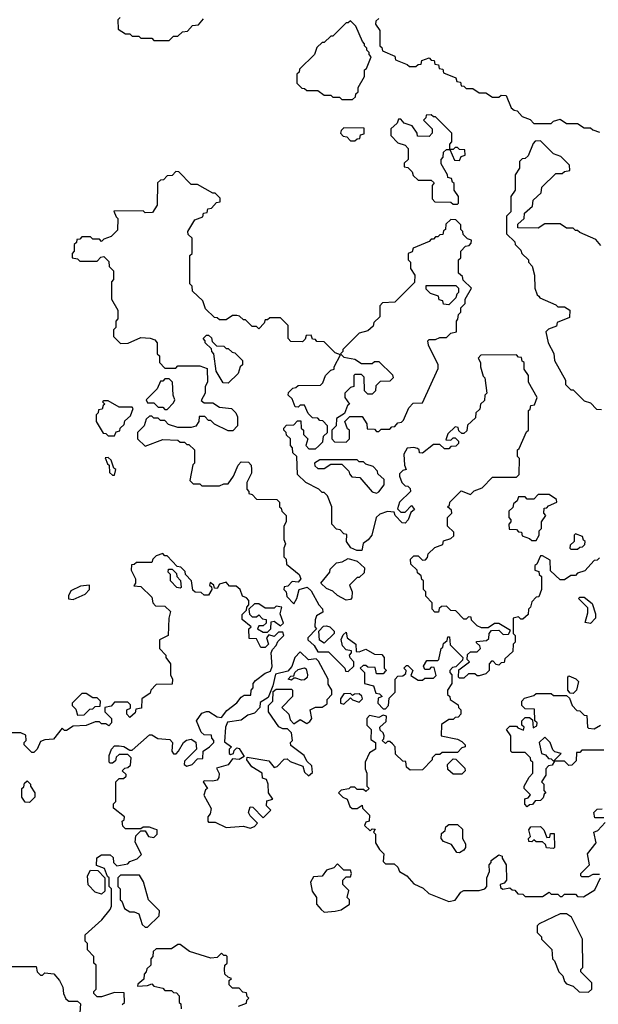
# Model space of a CAD drawing. Extents: x 2889633 to 3052318, y 540750 to 918690.
# Tile 365 of 656: x 2950930 to 2953580, y 778066 to 782575. Entities that reach past the tile are written whole.
import ezdxf

# ---------------------------------------------------------------- set-up
doc = ezdxf.new("R2010")
doc.units = 0

msp = doc.modelspace()

# ---------------------------------------------------------------- linework, layer by layer
at = {"layer": '0CON02XD'}
for points in [[(2951390, 782585), (2951380, 782575), (2951381.7, 782531.7), (2951415, 782510), (2951435, 782510), (2951445, 782500), (2951475, 782500), (2951485, 782490), (2951535, 782490), (2951545, 782480), (2951615, 782480), (2951635, 782500), (2951655, 782500), (2951675, 782520), (2951698.3, 782521.7), (2951721.7, 782548.3), (2951748.3, 782551.7), (2951771.7, 782578.3)], [(2952455, 782210), (2952468.3, 782221.7), (2952470, 782235), (2952480, 782245), (2952480, 782265), (2952510, 782315), (2952510, 782345), (2952518.3, 782351.7), (2952540, 782405), (2952530, 782415), (2952530, 782425), (2952520, 782435), (2952520, 782445), (2952510, 782455), (2952510, 782465), (2952500, 782475), (2952470, 782545), (2952445, 782570), (2952435, 782560), (2952425, 782560), (2952365, 782500), (2952355, 782500), (2952325, 782470), (2952315, 782470), (2952291.7, 782448.3), (2952280, 782415), (2952211.7, 782348.3), (2952210, 782335), (2952200, 782325), (2952200, 782285), (2952221.7, 782261.7), (2952235, 782260), (2952245, 782250), (2952295, 782250), (2952325, 782230), (2952355, 782230), (2952365, 782220), (2952395, 782220), (2952405, 782210), (2952455, 782210)], [(2952575, 782580), (2952561.7, 782568.3), (2952560, 782555), (2952580, 782525), (2952580, 782455), (2952588.3, 782448.3), (2952591.7, 782431.7), (2952648.3, 782408.3), (2952651.7, 782391.7), (2952705, 782370), (2952715, 782360), (2952745, 782360), (2952755, 782370), (2952768.3, 782371.7), (2952771.7, 782388.3), (2952805, 782400), (2952815, 782390), (2952828.3, 782388.3), (2952831.7, 782371.7), (2952848.3, 782368.3), (2952851.7, 782351.7), (2952868.3, 782348.3), (2952871.7, 782331.7), (2952928.3, 782308.3), (2952931.7, 782291.7), (2952948.3, 782288.3), (2952951.7, 782271.7), (2952965, 782270), (2952975, 782260), (2953005, 782260), (2953035, 782240), (2953065, 782240), (2953095, 782220), (2953125, 782220), (2953135, 782230), (2953158.3, 782228.3), (2953181.7, 782171.7), (2953195, 782160), (2953208.3, 782158.3), (2953231.7, 782131.7), (2953268.3, 782118.3), (2953285, 782100), (2953365, 782100), (2953375, 782110), (2953405, 782120), (2953435, 782100), (2953485, 782100), (2953515, 782080), (2953545, 782080), (2953555, 782070), (2953585, 782060)], [(2952935, 781730), (2952940, 781735), (2952940, 781765), (2952920, 781795), (2952920, 781825), (2952911.7, 781831.7), (2952908.3, 781848.3), (2952891.7, 781851.7), (2952890, 781865), (2952860, 781915), (2952860, 781935), (2952870, 781945), (2952871.7, 781968.3), (2952885, 781980), (2952900, 781980), (2952900, 782005), (2952910, 782015), (2952910, 782055), (2952835, 782130), (2952825, 782130), (2952815, 782140), (2952791.7, 782138.3), (2952790, 782125), (2952780, 782115), (2952820, 782075), (2952820, 782055), (2952805, 782040), (2952751.7, 782041.7), (2952750, 782055), (2952728.3, 782088.3), (2952691.7, 782101.7), (2952675, 782120), (2952665, 782120), (2952658.3, 782101.7), (2952630, 782075), (2952630, 782045), (2952661.7, 782011.7), (2952695, 782000), (2952710, 781985), (2952710, 781935), (2952691.7, 781918.3), (2952691.7, 781901.7), (2952708.3, 781898.3), (2952728.3, 781878.3), (2952731.7, 781861.7), (2952755, 781840), (2952815, 781840), (2952828.3, 781828.3), (2952820, 781815), (2952820, 781755), (2952831.7, 781741.7), (2952905, 781740), (2952915, 781730), (2952935, 781730)], [(2952465, 782020), (2952475, 782030), (2952488.3, 782031.7), (2952491.7, 782048.3), (2952508.3, 782051.7), (2952508.3, 782078.3), (2952415, 782080), (2952401.7, 782068.3), (2952400, 782055), (2952411.7, 782041.7), (2952428.3, 782038.3), (2952445, 782020), (2952465, 782020)], [(2953591.7, 781541.7), (2953568.3, 781568.3), (2953495, 781600), (2953485, 781610), (2953475, 781610), (2953465, 781620), (2953435, 781620), (2953405, 781640), (2953335, 781640), (2953305, 781620), (2953211.7, 781621.7), (2953211.7, 781638.3), (2953240, 781665), (2953241.7, 781688.3), (2953278.3, 781721.7), (2953281.7, 781748.3), (2953318.3, 781781.7), (2953321.7, 781808.3), (2953385, 781870), (2953415, 781870), (2953425, 781880), (2953450, 781885), (2953448.3, 781908.3), (2953408.3, 781948.3), (2953375, 781960), (2953315, 782020), (2953291.7, 782018.3), (2953281.7, 782008.3), (2953258.3, 781951.7), (2953245, 781940), (2953231.7, 781938.3), (2953220, 781925), (2953220, 781895), (2953200, 781865), (2953200, 781795), (2953180, 781765), (2953180, 781695), (2953160, 781675), (2953160, 781595), (2953198.3, 781558.3), (2953200, 781545), (2953225, 781520), (2953230, 781505), (2953260, 781475), (2953260, 781465), (2953277, 781447), (2953287.5, 781405), (2953290, 781345), (2953300, 781315), (2953308.3, 781308.3), (2953311.7, 781301.7), (2953385, 781270), (2953395, 781260), (2953425, 781260), (2953450, 781245), (2953448.3, 781211.7), (2953391.7, 781188.3), (2953388.3, 781171.7), (2953351.7, 781158.3), (2953340, 781145), (2953350, 781095), (2953377, 781047), (2953380, 781015), (2953430, 780925), (2953430, 780905), (2953455, 780880), (2953465, 780880), (2953515, 780830), (2953545, 780820), (2953571.7, 780791.7), (2953595, 780790)], [(2952945, 781930), (2952951.7, 781948.3), (2952970, 781955), (2952968.3, 781978.3), (2952945, 781980), (2952935, 781990), (2952925, 781990), (2952915, 781980), (2952900, 781980), (2952921.7, 781931.7), (2952945, 781930)], [(2953040, 779695), (2953038.3, 779708.3), (2953021.7, 779721.7), (2953021.7, 779728.3), (2953068.3, 779731.7), (2953078.3, 779741.7), (2953080, 779765), (2953091.7, 779778.3), (2953125, 779780), (2953145, 779760), (2953168.3, 779761.7), (2953178.3, 779778.3), (2953125, 779810), (2953105, 779810), (2953075, 779790), (2953045, 779790), (2953025, 779800), (2953000, 779825), (2952998.3, 779838.3), (2952985, 779840), (2952975, 779830), (2952965, 779830), (2952928.3, 779868.3), (2952905, 779870), (2952885, 779890), (2952861.7, 779888.3), (2952851.7, 779878.3), (2952848.3, 779861.7), (2952831.7, 779861.7), (2952820, 779875), (2952820, 779905), (2952790, 779935), (2952790, 779955), (2952780, 779965), (2952780, 780005), (2952771.7, 780011.7), (2952768.3, 780028.3), (2952751.7, 780041.7), (2952750, 780055), (2952721.7, 780081.7), (2952720, 780105), (2952735, 780120), (2952755, 780120), (2952775, 780100), (2952788.3, 780101.7), (2952798.3, 780111.7), (2952801.7, 780128.3), (2952831.7, 780158.3), (2952868.3, 780171.7), (2952871.7, 780188.3), (2952905, 780200), (2952918.3, 780211.7), (2952918.3, 780228.3), (2952890, 780255), (2952890, 780295), (2952910, 780315), (2952908.3, 780328.3), (2952890, 780345), (2952898.3, 780351.7), (2952900, 780365), (2952951.7, 780418.3), (2952995, 780400), (2953011.7, 780418.3), (2953048.3, 780431.7), (2953095, 780480), (2953205, 780480), (2953218.3, 780491.7), (2953220, 780565), (2953210, 780575), (2953210, 780605), (2953218.3, 780611.7), (2953251.7, 780688.3), (2953260, 780695), (2953260, 780785), (2953268.3, 780791.7), (2953271.7, 780808.3), (2953288.3, 780811.7), (2953300, 780845), (2953260, 780915), (2953260, 780945), (2953240, 780975), (2953240, 781005), (2953231.7, 781011.7), (2953228.3, 781028.3), (2953215, 781030), (2953205, 781040), (2953041.7, 781038.3), (2953030, 781025), (2953040, 781005), (2953040, 780985), (2953053, 780943), (2953060, 780935), (2953070, 780865), (2953060, 780855), (2953058.3, 780831.7), (2953040, 780815), (2953038.3, 780791.7), (2953020, 780775), (2953018.3, 780751.7), (2952981.7, 780718.3), (2952978.3, 780691.7), (2952965, 780680), (2952955, 780680), (2952941.7, 780691.7), (2952938.3, 780708.3), (2952925, 780710), (2952891.7, 780678.3), (2952881.7, 780651.7), (2952905, 780650), (2952915, 780660), (2952925, 780660), (2952940, 780645), (2952940, 780635), (2952928.3, 780621.7), (2952905, 780620), (2952895, 780610), (2952875, 780610), (2952855, 780630), (2952825, 780630), (2952775, 780590), (2952761.7, 780591.7), (2952760, 780605), (2952751.7, 780611.7), (2952735, 780616.7), (2952705, 780612.5), (2952690, 780585), (2952692.5, 780535), (2952700, 780515), (2952685, 780510), (2952670, 780495), (2952670, 780485), (2952680, 780455), (2952695, 780440), (2952708.3, 780438.3), (2952718.3, 780428.3), (2952720, 780415), (2952670, 780365), (2952660, 780335), (2952675, 780320), (2952695, 780320), (2952725, 780350), (2952738.3, 780331.7), (2952721.7, 780318.3), (2952710, 780285), (2952695, 780270), (2952681.7, 780271.7), (2952650, 780305), (2952645, 780320), (2952615, 780322.5), (2952579.3, 780310.7), (2952563.3, 780295), (2952542.5, 780215), (2952526.4, 780193.6), (2952503, 780177), (2952496.4, 780143.6), (2952473.6, 780143.6), (2952446.4, 780156.4), (2952427.5, 780185), (2952428.3, 780218.3), (2952415, 780220), (2952398.3, 780238.3), (2952381.7, 780241.7), (2952360, 780265), (2952360, 780345), (2952340, 780395), (2952325, 780410), (2952315, 780410), (2952300, 780425), (2952240, 780455), (2952201.7, 780491.7), (2952200, 780575), (2952181.7, 780591.7), (2952180, 780615), (2952170, 780625), (2952170, 780655), (2952151.7, 780671.7), (2952150, 780685), (2952140, 780695), (2952140, 780705), (2952151.7, 780718.3), (2952185, 780720), (2952201.7, 780738.3), (2952218.3, 780738.3), (2952220, 780705), (2952230, 780695), (2952230, 780675), (2952250, 780655), (2952240, 780625), (2952255, 780610), (2952285, 780610), (2952298.3, 780621.7), (2952318.3, 780641.7), (2952321.7, 780668.3), (2952340, 780685), (2952340, 780715), (2952318.3, 780738.3), (2952305, 780740), (2952295, 780750), (2952271.7, 780751.7), (2952251.7, 780771.7), (2952235, 780810), (2952215, 780810), (2952205, 780800), (2952191.7, 780801.7), (2952178.3, 780838.3), (2952160, 780855), (2952161.7, 780868.3), (2952181.7, 780888.3), (2952195, 780890), (2952205, 780900), (2952308.3, 780901.7), (2952318.3, 780911.7), (2952330, 780945), (2952355, 780970), (2952370, 780975), (2952370, 780985), (2952400, 781040), (2952375, 781050), (2952325, 781100), (2952291.7, 781101.7), (2952285, 781110), (2952271.7, 781111.7), (2952265, 781130), (2952241.7, 781128.3), (2952238.3, 781111.7), (2952225, 781100), (2952171.7, 781101.7), (2952160, 781115), (2952160, 781175), (2952125, 781210), (2952075, 781210), (2952065, 781200), (2952055, 781200), (2952050, 781185), (2952025, 781160), (2952015, 781170), (2951995, 781170), (2951965, 781200), (2951955, 781200), (2951937, 781217), (2951925, 781220), (2951905, 781220), (2951875, 781200), (2951845, 781200), (2951835, 781210), (2951821.7, 781211.7), (2951781.7, 781251.7), (2951768.3, 781288.3), (2951721.7, 781331.7), (2951720, 781355), (2951710, 781365), (2951710, 781495), (2951720, 781505), (2951720, 781575), (2951701.7, 781591.7), (2951700, 781605), (2951731.7, 781658.3), (2951768.3, 781671.7), (2951771.7, 781688.3), (2951788.3, 781691.7), (2951791.7, 781708.3), (2951808.3, 781711.7), (2951831.7, 781738.3), (2951848.3, 781741.7), (2951848.3, 781758.3), (2951825, 781780), (2951815, 781780), (2951745, 781820), (2951715, 781820), (2951658.3, 781878.3), (2951645, 781880), (2951628.3, 781861.7), (2951605, 781860), (2951588.3, 781841.7), (2951575, 781840), (2951561.7, 781828.3), (2951560, 781725), (2951538.3, 781691.7), (2951505, 781690), (2951495, 781700), (2951361.7, 781698.3), (2951371.7, 781671.7), (2951380, 781665), (2951378.3, 781611.7), (2951348.3, 781581.7), (2951315, 781570), (2951305, 781560), (2951295, 781570), (2951265, 781570), (2951255, 781580), (2951215, 781580), (2951205, 781570), (2951191.7, 781568.3), (2951190, 781555), (2951180, 781545), (2951180, 781515), (2951170, 781505), (2951170, 781485), (2951195, 781480), (2951205, 781470), (2951285, 781470), (2951301.7, 781488.3), (2951315, 781490), (2951338.3, 781468.3), (2951340, 781445), (2951360, 781425), (2951360, 781385), (2951350, 781375), (2951350, 781295), (2951380, 781245), (2951380, 781205), (2951370, 781195), (2951370, 781165), (2951360, 781155), (2951360, 781125), (2951391.7, 781091.7), (2951427, 781093), (2951485, 781120), (2951527, 781117), (2951548.3, 781108.3), (2951560, 781095), (2951560, 781045), (2951570, 781035), (2951570, 781005), (2951595, 780980), (2951645, 780980), (2951655, 780990), (2951755, 780990), (2951788.3, 780978.3), (2951790, 780915), (2951780, 780895), (2951780, 780865), (2951761.7, 780831.7), (2951775, 780820), (2951815, 780820), (2951845, 780800), (2951900, 780795), (2951920, 780775), (2951927, 780757), (2951927.5, 780715), (2951907, 780693), (2951885, 780692.5), (2951823, 780723), (2951805, 780740), (2951795, 780740), (2951778.3, 780758.3), (2951751.7, 780758.3), (2951750, 780735), (2951737, 780713), (2951715, 780707.5), (2951655, 780707.5), (2951611.7, 780721.7), (2951595, 780740), (2951575, 780740), (2951565, 780750), (2951545, 780750), (2951535, 780760), (2951525, 780760), (2951510, 780745), (2951500, 780715), (2951470, 780685), (2951470, 780655), (2951505, 780622.5), (2951585, 780652.5), (2951655, 780650), (2951665, 780640), (2951685, 780640), (2951695, 780630), (2951705, 780630), (2951730, 780605), (2951730, 780545), (2951723, 780537), (2951710, 780465), (2951725, 780450), (2951755, 780450), (2951765, 780440), (2951845, 780440), (2951865, 780450), (2951885, 780450), (2951910, 780485), (2951930, 780535), (2951945, 780550), (2951978.3, 780548.3), (2951990, 780535), (2951992.5, 780515), (2951991.7, 780498.3), (2951970, 780455), (2951970, 780425), (2951980, 780415), (2951980, 780405), (2951995, 780400), (2952015, 780380), (2952108.3, 780378.3), (2952120, 780365), (2952120, 780345), (2952128.3, 780338.3), (2952130, 780325), (2952150, 780305), (2952150, 780275), (2952140, 780255), (2952140, 780195), (2952147.5, 780175), (2952140, 780155), (2952140, 780115), (2952150, 780105), (2952151.7, 780081.7), (2952210, 780035), (2952217.5, 780015), (2952205, 780000), (2952178.3, 780001.7), (2952158.3, 779981.7), (2952141.7, 779978.3), (2952140, 779965), (2952150, 779955), (2952153, 779933), (2952185, 779900), (2952200, 779925), (2952210, 779965), (2952247, 779977), (2952265, 779960), (2952300, 779895), (2952317, 779877), (2952318.3, 779861.7), (2952290, 779845), (2952283, 779827), (2952282.5, 779795), (2952290, 779785), (2952250, 779745), (2952250, 779735), (2952279.3, 779709.3), (2952295, 779680), (2952345, 779680), (2952420, 779605), (2952421.7, 779591.7), (2952435, 779590), (2952460, 779615), (2952460, 779635), (2952443, 779653), (2952440, 779665), (2952450, 779675), (2952450, 779685), (2952425, 779690), (2952408.3, 779708.3), (2952403, 779737), (2952411.7, 779758.3), (2952425, 779770), (2952430, 779745), (2952470, 779715), (2952471.7, 779681.7), (2952485, 779680), (2952515, 779692.5), (2952555, 779670), (2952588.3, 779668.3), (2952600, 779655), (2952600, 779605), (2952610, 779595), (2952601.7, 779588.3)], [(2952425, 780640), (2952440, 780655), (2952440, 780695), (2952431.7, 780701.7), (2952420, 780735), (2952441.7, 780758.3), (2952498.3, 780758.3), (2952520, 780725), (2952521.7, 780701.7), (2952555, 780700), (2952565, 780690), (2952575, 780690), (2952585, 780700), (2952625, 780700), (2952635, 780710), (2952648.3, 780711.7), (2952661.7, 780728.3), (2952678.3, 780731.7), (2952688.3, 780741.7), (2952711.7, 780798.3), (2952731.7, 780818.3), (2952775, 780820), (2952847, 780977), (2952847.5, 780995), (2952802.5, 781085), (2952800, 781105), (2952805, 781110), (2952835, 781110), (2952855, 781120), (2952885, 781120), (2952905, 781140), (2952930, 781145), (2952930, 781195), (2952937, 781203), (2952940, 781225), (2952950, 781235), (2952950, 781255), (2952970, 781275), (2952970, 781295), (2953000, 781345), (2952961.7, 781381.7), (2952958.3, 781398.3), (2952940, 781415), (2952940, 781475), (2952950, 781485), (2952950, 781515), (2952971.7, 781538.3), (2952988.3, 781541.7), (2952998.3, 781551.7), (2953000, 781565), (2952981.7, 781571.7), (2952961.7, 781591.7), (2952960, 781605), (2952950, 781615), (2952950, 781635), (2952928.3, 781658.3), (2952905, 781660), (2952881.7, 781638.3), (2952880, 781615), (2952871.7, 781608.3), (2952868.3, 781591.7), (2952855, 781590), (2952845, 781580), (2952835, 781580), (2952825, 781570), (2952815, 781570), (2952805, 781560), (2952731.7, 781528.3), (2952728.3, 781511.7), (2952710, 781505), (2952710, 781475), (2952720, 781465), (2952720, 781435), (2952740, 781405), (2952738.3, 781371.7), (2952648.3, 781281.7), (2952591.7, 781278.3), (2952580, 781265), (2952580, 781215), (2952551.7, 781188.3), (2952548.3, 781171.7), (2952525, 781150), (2952485, 781140), (2952410, 781065), (2952410, 781055), (2952400, 781045), (2952415, 781030), (2952465, 781020), (2952495, 781000), (2952545, 781000), (2952555, 781010), (2952575, 781010), (2952638.3, 780948.3), (2952640, 780935), (2952625, 780920), (2952581.7, 780918.3), (2952561.7, 780898.3), (2952560, 780875), (2952545, 780860), (2952525, 780860), (2952510, 780875), (2952508.3, 780938.3), (2952495, 780950), (2952465, 780950), (2952460, 780945), (2952460, 780895), (2952445, 780890), (2952420, 780865), (2952420, 780845), (2952440, 780815), (2952431.7, 780808.3), (2952418.3, 780771.7), (2952381.7, 780748.3), (2952380, 780715), (2952360, 780695), (2952360, 780655), (2952371.7, 780641.7), (2952425, 780640)], [(2952895, 781270), (2952871.7, 781271.7), (2952868.3, 781288.3), (2952851.7, 781291.7), (2952848.3, 781308.3), (2952811.7, 781321.7), (2952791.7, 781341.7), (2952791.7, 781358.3), (2952928.3, 781358.3), (2952940, 781345), (2952940, 781325), (2952931.7, 781318.3), (2952928.3, 781301.7), (2952895, 781270)], [(2951885, 780910), (2951861.7, 780911.7), (2951830, 780965), (2951820, 781045), (2951810, 781055), (2951808.3, 781068.3), (2951780, 781095), (2951780, 781105), (2951770, 781115), (2951785, 781130), (2951795, 781130), (2951808.3, 781118.3), (2951811.7, 781101.7), (2951831.7, 781081.7), (2951865, 781080), (2951875, 781070), (2951885, 781070), (2951903, 781053), (2951915, 781050), (2951950, 781015), (2951950, 780995), (2951940, 780985), (2951930, 780955), (2951885, 780910)], [(2951605, 780790), (2951635, 780820), (2951640, 780835), (2951632.5, 780855), (2951630, 780915), (2951615, 780930), (2951595, 780930), (2951585, 780920), (2951575, 780920), (2951560, 780885), (2951510, 780835), (2951515, 780820), (2951545, 780820), (2951565, 780800), (2951585, 780800), (2951595, 780790), (2951605, 780790)], [(2951365, 780670), (2951371.7, 780688.3), (2951388.3, 780691.7), (2951390, 780705), (2951408.3, 780721.7), (2951411.7, 780738.3), (2951438.3, 780761.7), (2951450, 780795), (2951445, 780800), (2951385, 780800), (2951335, 780830), (2951315, 780830), (2951310, 780825), (2951320, 780815), (2951311.7, 780808.3), (2951308.3, 780791.7), (2951291.7, 780788.3), (2951290, 780775), (2951280, 780765), (2951280, 780735), (2951311.7, 780681.7), (2951325, 780680), (2951335, 780670), (2951365, 780670)], [(2951365, 780490), (2951370, 780515), (2951361.7, 780521.7), (2951348.3, 780558.3), (2951335, 780570), (2951321.7, 780568.3), (2951331.7, 780541.7), (2951340, 780535), (2951341.7, 780501.7), (2951355, 780490), (2951365, 780490)], [(2952565, 780407.5), (2952575, 780413.3), (2952598.8, 780445), (2952598.8, 780468.8), (2952570, 780495), (2952568.3, 780508.3), (2952548.3, 780528.3), (2952515, 780540), (2952505, 780550), (2952485, 780550), (2952475, 780560), (2952305, 780560), (2952280, 780545), (2952281.7, 780531.7), (2952295, 780520), (2952325, 780520), (2952355, 780540), (2952405, 780540), (2952438.3, 780508.3), (2952440, 780495), (2952451.7, 780481.7), (2952488.3, 780478.3), (2952545, 780412.5), (2952565, 780407.5)], [(2953295, 780190), (2953310, 780215), (2953310, 780235), (2953320, 780245), (2953320, 780275), (2953340, 780305), (2953330, 780315), (2953331.7, 780338.3), (2953345, 780340), (2953351.7, 780348.3), (2953390, 780365), (2953388.3, 780378.3), (2953355, 780400), (2953305, 780400), (2953285, 780380), (2953255, 780380), (2953245, 780390), (2953215, 780390), (2953208.3, 780371.7), (2953191.7, 780358.3), (2953188.3, 780341.7), (2953170, 780325), (2953170, 780295), (2953180, 780285), (2953180, 780275), (2953170, 780265), (2953171.7, 780241.7), (2953205, 780240), (2953215, 780230), (2953228.3, 780228.3), (2953231.7, 780211.7), (2953265, 780200), (2953275, 780190), (2953295, 780190)], [(2953485, 780150), (2953495, 780160), (2953508.3, 780161.7), (2953518.3, 780171.7), (2953520, 780185), (2953511.7, 780191.7), (2953508.3, 780208.3), (2953475, 780220), (2953470, 780215), (2953470, 780185), (2953451.7, 780168.3), (2953450, 780155), (2953455, 780150), (2953485, 780150)], [(2951548.3, 778868.3), (2951525, 778877.5), (2951495, 778877.5), (2951485, 778870), (2951415, 778870), (2951401.7, 778881.7), (2951400, 778905), (2951408.3, 778911.7), (2951410, 778925), (2951360, 778965), (2951360, 778985), (2951370, 778995), (2951370, 779085), (2951385, 779100), (2951405, 779100), (2951418.3, 779111.7), (2951418.3, 779118.3), (2951400, 779135), (2951411.7, 779148.3), (2951425, 779150), (2951438.3, 779161.7), (2951440, 779195), (2951425, 779210), (2951385, 779210), (2951371.7, 779198.3), (2951368.3, 779181.7), (2951355, 779170), (2951345, 779170), (2951340, 779175), (2951340, 779205), (2951350, 779235), (2951365, 779250), (2951385, 779250), (2951407, 779247), (2951435, 779230), (2951445, 779230), (2951525, 779300), (2951535, 779300), (2951563, 779283), (2951618.3, 779278.3), (2951630, 779265), (2951627.5, 779225), (2951635, 779212.5), (2951646.1, 779213.9), (2951657.5, 779225), (2951680, 779265), (2951693.8, 779276.2), (2951715, 779280), (2951736.4, 779266.4), (2951740, 779235), (2951685, 779180), (2951683.3, 779165), (2951695, 779157.5), (2951720, 779165), (2951745, 779190), (2951768.3, 779191.7), (2951770, 779225), (2951800, 779245), (2951820, 779265), (2951820, 779275), (2951810, 779285), (2951808.3, 779298.3), (2951775, 779300), (2951761.7, 779311.7), (2951740, 779365), (2951765, 779400), (2951785, 779407.5), (2951796.7, 779406.7), (2951835, 779382.5), (2951855, 779380), (2951878.3, 779411.7), (2951925, 779446.7), (2951945, 779472.5), (2951958.3, 779481.7), (2951988.3, 779481.7), (2951990, 779505), (2952000, 779515), (2952000, 779535), (2952010.7, 779549.3), (2952055, 779582.5), (2952078.3, 779591.7), (2952086.7, 779613.3), (2952082.5, 779675), (2952088.3, 779691.7), (2952105, 779710), (2952111.7, 779728.3), (2952140, 779755), (2952135, 779770), (2952115, 779770), (2952095, 779750), (2952071.7, 779758.3), (2952060, 779745), (2952070, 779715), (2952055, 779700), (2952035, 779700), (2952015, 779740), (2951981.7, 779741.7), (2951980, 779785), (2951990, 779795), (2951948.3, 779828.3), (2951948.3, 779851.7), (2951968.3, 779871.7), (2951970, 779885), (2951980, 779895), (2951980, 779915), (2951968.3, 779928.3), (2951950, 779935), (2951940, 779965), (2951921.7, 779981.7), (2951891.7, 779981.7), (2951875, 780000), (2951845, 779990), (2951835, 779970), (2951821.7, 779971.7), (2951820, 779985), (2951801.7, 779998.3), (2951800, 779985), (2951808.3, 779978.3), (2951810, 779965), (2951795, 779940), (2951775, 779940), (2951761.7, 779951.7), (2951733, 779953), (2951723, 779963), (2951717.5, 780005), (2951690, 780035), (2951688.3, 780048.3), (2951668.3, 780068.3), (2951651.7, 780071.7), (2951605, 780120), (2951595, 780120), (2951585, 780130), (2951555, 780120), (2951540, 780105), (2951535, 780090), (2951465, 780090), (2951455, 780080), (2951441.7, 780078.3), (2951440, 780055), (2951460, 780015), (2951460, 779995), (2951452.5, 779982.5), (2951485, 779980), (2951535, 779930), (2951540, 779905), (2951551.7, 779891.7), (2951595, 779890), (2951620, 779865), (2951612.5, 779835), (2951610, 779755), (2951570, 779735), (2951570, 779695), (2951600, 779665), (2951600, 779655), (2951620, 779625), (2951620, 779575), (2951630, 779555), (2951628.3, 779531.7), (2951555, 779530), (2951530, 779505), (2951528.3, 779491.7), (2951490, 779465), (2951488.3, 779421.7), (2951461.7, 779418.3), (2951458.3, 779401.7), (2951435, 779380), (2951420, 779395), (2951420, 779415), (2951438.3, 779421.7), (2951438.3, 779438.3), (2951425, 779450), (2951365, 779450), (2951348.3, 779431.7), (2951320, 779425), (2951320, 779405), (2951350, 779375), (2951350, 779355), (2951338.3, 779341.7), (2951325, 779350), (2951305, 779350), (2951295, 779360), (2951275, 779360), (2951235, 779342.5), (2951175, 779340), (2951145, 779320), (2951135, 779320), (2951125, 779330), (2951085, 779280), (2951045, 779277.5), (2951025, 779270), (2951010, 779235), (2950995, 779220), (2950985, 779220), (2950950, 779255), (2950950, 779265), (2950960, 779275), (2950958.3, 779298.3), (2950935, 779310), (2950895, 779310)], [(2952425, 779917.5), (2952385, 779937.5), (2952365, 779957.5), (2952335, 779970), (2952310, 779995), (2952350, 780045), (2952351.7, 780058.3), (2952381.7, 780088.3), (2952407, 780093), (2952435, 780107.5), (2952476.1, 780096.1), (2952510, 780065), (2952508.3, 780041.7), (2952485, 780020), (2952475, 780020), (2952440, 779985), (2952452.5, 779955), (2952451.7, 779928.3), (2952445, 779920), (2952425, 779917.5)], [(2953585, 780110), (2953575, 780100), (2953561.7, 780098.3), (2953518.3, 780051.7), (2953485, 780040), (2953475, 780030), (2953455, 780030), (2953425, 780010), (2953405, 780010), (2953361.7, 780051.7), (2953360, 780100), (2953325, 780120), (2953315, 780120), (2953298.3, 780081.7), (2953290, 780075), (2953290, 780055), (2953308.3, 780048.3), (2953310, 780035), (2953320, 780025), (2953320, 779965), (2953308.3, 779931.7), (2953295, 779930), (2953275, 779910), (2953270, 779885), (2953260, 779875), (2953258.3, 779851.7), (2953235, 779830), (2953225, 779830), (2953215, 779840), (2953190, 779835), (2953190, 779765), (2953200, 779755), (2953200, 779725), (2953190, 779715), (2953188.3, 779681.7), (2953151.7, 779648.3), (2953148.3, 779631.7), (2953135, 779630), (2953125, 779620), (2953111.7, 779621.7), (2953098.3, 779638.3), (2953091.7, 779638.3), (2953080, 779625), (2953080, 779595), (2953065, 779580), (2953035, 779570), (2953025, 779570), (2953015, 779580), (2952985, 779580), (2952965, 779560), (2952945, 779560), (2952940, 779565), (2952941.7, 779598.3), (2952990, 779635), (2952980, 779645), (2952981.7, 779668.3), (2952995, 779680), (2953025, 779680), (2953040, 779695)], [(2951665, 779972.5), (2951650, 779975), (2951620, 780005), (2951620, 780035), (2951610, 780045), (2951611.7, 780058.3), (2951628.3, 780058.3), (2951648.3, 780038.3), (2951650, 780025), (2951667, 780007), (2951670, 779975), (2951665, 779972.5)], [(2951175, 779920), (2951230, 779945), (2951250, 779965), (2951250, 779985), (2951208.3, 779981.7), (2951165, 779960), (2951153, 779937), (2951153, 779923), (2951175, 779920)], [(2953545, 779810), (2953520, 779815), (2953531.7, 779858.3), (2953531.7, 779881.7), (2953490, 779925), (2953495, 779930), (2953515, 779930), (2953551.7, 779901.7), (2953567.5, 779855), (2953567.5, 779835), (2953545, 779810)], [(2952065, 779770), (2952080, 779785), (2952081.7, 779818.3), (2952095, 779820), (2952125, 779800), (2952138.3, 779811.7), (2952122.5, 779855), (2952130, 779885), (2952105, 779890), (2952095, 779880), (2952055, 779880), (2952025, 779900), (2952005, 779900), (2951980, 779875), (2951983, 779853), (2951995, 779840), (2952015, 779840), (2952025, 779850), (2952041.7, 779831.7), (2952058.3, 779828.3), (2952058.3, 779811.7), (2952045, 779800), (2952025, 779800), (2952020, 779785), (2952045, 779770), (2952065, 779770)], [(2952325, 779720), (2952303, 779733), (2952300, 779775), (2952321.7, 779798.3), (2952335, 779800), (2952350, 779795), (2952370, 779775), (2952370, 779765), (2952325, 779720)], [(2952601.7, 779588.3), (2952595, 779580), (2952565, 779580), (2952558.3, 779608.3), (2952525, 779610), (2952515, 779617.5), (2952503, 779617), (2952490, 779605), (2952510, 779585), (2952510, 779535), (2952550, 779525), (2952561.7, 779491.7), (2952578.3, 779488.3), (2952590, 779475), (2952571.7, 779468.3), (2952570, 779445), (2952595, 779420), (2952605, 779420), (2952620, 779435), (2952621.7, 779468.3), (2952650, 779495), (2952650, 779555), (2952661.7, 779568.3), (2952685, 779570), (2952698.3, 779581.7), (2952700, 779595), (2952690, 779605), (2952701.7, 779618.3), (2952708.3, 779618.3), (2952730, 779595), (2952721.7, 779571.7), (2952755, 779550), (2952775, 779550), (2952785, 779560), (2952825, 779560), (2952838.3, 779571.7), (2952828.3, 779608.3), (2952815, 779610), (2952805, 779600), (2952785, 779600), (2952780, 779615), (2952795, 779640), (2952845, 779640), (2952850, 779645), (2952860, 779695), (2952868.3, 779701.7), (2952871.7, 779718.3), (2952888.3, 779731.7), (2952891.7, 779748.3), (2952898.3, 779748.3), (2952901.7, 779711.7), (2952960, 779655), (2952958.3, 779641.7), (2952928.3, 779611.7), (2952911.7, 779608.3), (2952900, 779595), (2952900, 779585), (2952910, 779575), (2952910, 779535), (2952890, 779505), (2952890, 779485), (2952900, 779475), (2952901.7, 779461.7), (2952938.3, 779438.3), (2952940, 779425), (2952950, 779415), (2952950, 779395), (2952938.3, 779381.7), (2952925, 779380), (2952915, 779370), (2952895, 779370), (2952861.7, 779348.3), (2952860, 779295), (2952935, 779280), (2952955, 779270), (2952970, 779255), (2952970, 779245), (2952955, 779240), (2952935, 779220), (2952865, 779220), (2952855, 779210), (2952835, 779210), (2952820, 779195), (2952820, 779185), (2952775, 779140), (2952718.3, 779138.3), (2952701.7, 779151.7), (2952698.3, 779178.3), (2952685, 779180), (2952651.7, 779211.7), (2952650, 779245), (2952638.3, 779258.3), (2952625, 779270), (2952615, 779270), (2952605, 779260), (2952590, 779275), (2952598.3, 779281.7), (2952600, 779295), (2952595, 779310), (2952581.7, 779321.7), (2952580, 779335), (2952608.3, 779361.7), (2952610, 779385), (2952595, 779390), (2952575, 779380), (2952531.7, 779388.3), (2952520, 779375), (2952520, 779345), (2952540, 779325), (2952538.3, 779278.3), (2952560, 779265), (2952560, 779235), (2952531.7, 779218.3), (2952512.5, 779175), (2952512.5, 779145), (2952520, 779125), (2952520, 779065), (2952530, 779055), (2952515, 779040), (2952505, 779050), (2952475, 779050), (2952465, 779060), (2952445, 779060), (2952437, 779053), (2952403, 779047), (2952390, 779035), (2952410, 779015), (2952430, 779005), (2952441.7, 778971.7), (2952453, 778963), (2952475, 778962.5), (2952498.3, 778978.3), (2952500, 778965), (2952531.7, 778931.7), (2952530, 778905), (2952515, 778900), (2952510, 778885), (2952535, 778860), (2952545, 778870), (2952558.3, 778868.3), (2952550, 778855), (2952560, 778845), (2952560, 778805), (2952577.5, 778775), (2952597.5, 778755), (2952595, 778720), (2952605, 778710), (2952645, 778710), (2952662.5, 778695), (2952670, 778675), (2952702.5, 778655), (2952735, 778617.5), (2952778.3, 778598.3), (2952803.9, 778573.9), (2952895, 778537.5), (2952925, 778542.5), (2952950.7, 778579.3), (2952965, 778587.5), (2953035, 778587.5), (2953060, 778595), (2953070, 778605), (2953070, 778645), (2953082.5, 778675), (2953080, 778705), (2953090, 778715), (2953090, 778725), (2953125, 778750), (2953140, 778745), (2953140, 778735), (2953157.5, 778705), (2953160, 778635), (2953148.3, 778621.7), (2953130, 778615), (2953131.7, 778601.7), (2953143, 778593), (2953175, 778600), (2953185, 778590), (2953198.3, 778588.3), (2953211.7, 778571.7), (2953235, 778570), (2953245, 778560), (2953325, 778560), (2953355, 778580), (2953365, 778570), (2953395, 778570), (2953405, 778560), (2953415, 778560), (2953425, 778570), (2953475, 778570), (2953485, 778560), (2953511.7, 778558.3), (2953565, 778590), (2953590, 778645)], [(2951985, 778872.5), (2952005, 778880), (2952020, 778895), (2951985, 778930), (2951977.5, 778945), (2951985, 778970), (2951998.3, 778968.3), (2952045, 778920), (2952080, 778955), (2952060, 778975), (2952061.7, 778998.3), (2952090, 779005), (2952070, 779035), (2952067.5, 779075), (2952060, 779095), (2952041.7, 779101.7), (2952040, 779125), (2951993.6, 779153.6), (2951970, 779185), (2951971.7, 779198.3), (2952071.7, 779181.7), (2952095, 779150), (2952110, 779155), (2952141.7, 779188.3), (2952155, 779190), (2952168.3, 779178.3), (2952227.5, 779157.5), (2952235, 779130), (2952253, 779113), (2952271.7, 779128.3), (2952268.3, 779158.3), (2952245, 779180), (2952232.5, 779205), (2952171.7, 779251.7), (2952170, 779265), (2952180, 779275), (2952175, 779310), (2952157, 779327), (2952135, 779327.5), (2952117, 779337), (2952070, 779405), (2952070, 779435), (2952090, 779455), (2952091.7, 779498.3), (2952105, 779510), (2952175, 779510), (2952180, 779505), (2952180, 779475), (2952130, 779425), (2952162.5, 779395), (2952168.3, 779368.3), (2952185, 779350), (2952215, 779370), (2952245, 779352.5), (2952258.3, 779361.7), (2952267.5, 779375), (2952260, 779415), (2952285, 779427.5), (2952315, 779427.5), (2952338.3, 779441.7), (2952338.3, 779461.7), (2952360, 779485), (2952360, 779505), (2952343, 779533), (2952342.5, 779555), (2952298.3, 779638.3), (2952287.5, 779647.5), (2952253, 779643), (2952215, 779680), (2952190, 779655), (2952177, 779613), (2952158.3, 779591.7), (2952101.7, 779578.3), (2952090, 779525), (2952068.3, 779471.7), (2952031.7, 779448.3), (2952030, 779425), (2952005, 779400), (2951975, 779390), (2951945, 779367.5), (2951881.7, 779358.3), (2951872.5, 779335), (2951868.3, 779268.3), (2951900, 779245), (2951890, 779235), (2951890, 779215), (2951895, 779210), (2951910, 779215), (2951911.7, 779228.3), (2951925, 779240), (2951935, 779237.5), (2951958.3, 779201.7), (2951935, 779187.5), (2951905, 779190), (2951885, 779162.5), (2951831.7, 779148.3), (2951843, 779123), (2951842.5, 779105), (2951835, 779092.5), (2951815, 779087.5), (2951775, 779090), (2951770, 779085), (2951790, 779055), (2951781.7, 779048.3), (2951773.6, 779023.6), (2951806.4, 778963.6), (2951801.7, 778938.3), (2951792.5, 778925), (2951792.5, 778905), (2951795, 778900), (2951825, 778900), (2951876.4, 778876.4), (2951955, 778882.5), (2951985, 778872.5)], [(2952175, 779550), (2952160, 779555), (2952171.7, 779568.3), (2952185, 779570), (2952190, 779585), (2952205, 779600), (2952235, 779607.5), (2952241.7, 779601.7), (2952247.5, 779575), (2952247, 779563), (2952235, 779552.5), (2952220.7, 779550.7), (2952195, 779560), (2952185, 779560), (2952175, 779550)], [(2953465, 779490), (2953451.7, 779491.7), (2953440, 779505), (2953440, 779565), (2953445, 779570), (2953477, 779557), (2953490, 779545), (2953480, 779505), (2953465, 779490)], [(2951195, 779390), (2951225, 779392.5), (2951251.7, 779418.3), (2951265, 779420), (2951275, 779430), (2951298.3, 779431.7), (2951300, 779455), (2951285, 779470), (2951265, 779470), (2951235, 779490), (2951215, 779490), (2951170, 779445), (2951170, 779435), (2951187, 779417), (2951195, 779390)], [(2952415, 779440), (2952445, 779470), (2952455, 779460), (2952485, 779450), (2952500, 779465), (2952497, 779477), (2952485, 779487.5), (2952463, 779487), (2952455, 779480), (2952445, 779490), (2952415, 779487.5), (2952400, 779465), (2952400, 779445), (2952415, 779440)], [(2953605, 779230), (2953505, 779230), (2953495, 779220), (2953480, 779220), (2953478.3, 779181.7), (2953458.3, 779161.7), (2953445, 779160), (2953425, 779180), (2953380, 779180), (2953368.3, 779161.7), (2953351.7, 779158.3), (2953340, 779145), (2953340, 779115), (2953320, 779085), (2953330, 779075), (2953330, 779045), (2953340, 779035), (2953331.7, 779028.3), (2953328.3, 779011.7), (2953315, 779000), (2953291.7, 778998.3), (2953278.3, 778981.7), (2953265, 778980), (2953255, 778970), (2953243, 778983), (2953243, 779007), (2953258.3, 779011.7), (2953270, 779025), (2953240, 779055), (2953240, 779065), (2953263, 779107), (2953280, 779125), (2953280, 779175), (2953271.7, 779181.7), (2953270, 779195), (2953245, 779220), (2953185, 779220), (2953180, 779225), (2953180, 779295), (2953160, 779325), (2953175, 779340), (2953205, 779340), (2953211.7, 779331.7), (2953238.3, 779321.7), (2953240, 779335), (2953230, 779345), (2953230, 779365), (2953245, 779380), (2953265, 779380), (2953278.3, 779368.3), (2953281.7, 779331.7), (2953298.3, 779341.7), (2953300, 779355), (2953290, 779365), (2953288.3, 779418.3), (2953245, 779420), (2953230, 779435), (2953230, 779455), (2953241.7, 779468.3), (2953285, 779480), (2953295, 779490), (2953365, 779490), (2953375, 779480), (2953435, 779480), (2953448.3, 779468.3), (2953460, 779435), (2953481.7, 779411.7), (2953495, 779410), (2953515, 779390), (2953528.3, 779388.3), (2953530, 779335), (2953535, 779330), (2953561.7, 779328.3), (2953590, 779345)], [(2953375, 779180), (2953410, 779215), (2953381.7, 779221.7), (2953371.7, 779231.7), (2953360, 779265), (2953335, 779290), (2953310, 779265), (2953320, 779215), (2953338.3, 779208.3), (2953351.7, 779191.7), (2953365, 779190), (2953375, 779180)], [(2952955, 779120), (2952915, 779120), (2952891.7, 779141.7), (2952890, 779165), (2952915, 779190), (2952928.3, 779188.3), (2952968.3, 779148.3), (2952970, 779135), (2952955, 779120)], [(2950975, 778990), (2950955, 778992.5), (2950940, 779015), (2950940, 779055), (2950948.3, 779061.7), (2950951.7, 779078.3), (2950965, 779090), (2950980, 779075), (2950980, 779065), (2951000, 779035), (2951000, 779015), (2950975, 778990)], [(2953605, 778920), (2953565, 778920), (2953560, 778945), (2953575, 778960), (2953598.3, 778961.7)], [(2952945, 778760), (2952931.7, 778761.7), (2952908.3, 778798.3), (2952871.7, 778811.7), (2952860, 778825), (2952861.7, 778848.3), (2952878.3, 778861.7), (2952881.7, 778878.3), (2952895, 778890), (2952935, 778890), (2952957.5, 778867.5), (2952957.5, 778825), (2952971.7, 778801.7), (2952972.5, 778785), (2952965, 778772.5), (2952945, 778760)], [(2953585, 778660), (2953555, 778660), (2953535, 778650), (2953505, 778650), (2953500, 778655), (2953500, 778665), (2953540, 778705), (2953530, 778755), (2953570, 778805), (2953560, 778855), (2953578.3, 778861.7), (2953611.7, 778898.3)], [(2951400, 778065), (2951410, 778075), (2951408.3, 778118.3), (2951365, 778120), (2951305, 778100), (2951285, 778100), (2951270, 778115), (2951270, 778125), (2951280, 778135), (2951280, 778245), (2951270, 778255), (2951270, 778285), (2951240, 778315), (2951240, 778345), (2951230, 778355), (2951230, 778385), (2951306.4, 778453.6), (2951345, 778500), (2951350, 778515), (2951350, 778595), (2951340, 778605), (2951340, 778645), (2951331.7, 778651.7), (2951318.3, 778688.3), (2951281.7, 778701.7), (2951283, 778737), (2951305, 778750), (2951345, 778750), (2951358.3, 778738.3), (2951360, 778715), (2951375, 778700), (2951425, 778710), (2951435, 778720), (2951468.3, 778731.7), (2951487.5, 778752.5), (2951458.3, 778808.3), (2951461.7, 778838.3), (2951485, 778860), (2951505, 778860), (2951520, 778835), (2951545, 778830), (2951560, 778845), (2951560, 778865), (2951548.3, 778868.3)], [(2953375, 778780), (2953343, 778783), (2953338.3, 778798.3), (2953325, 778810), (2953295, 778810), (2953285, 778820), (2953275, 778810), (2953261.7, 778811.7), (2953260, 778825), (2953270, 778835), (2953262.5, 778865), (2953270.7, 778879.3), (2953315, 778880), (2953330, 778865), (2953345, 778830), (2953358.3, 778831.7), (2953361.7, 778848.3), (2953378.3, 778848.3), (2953380, 778785), (2953375, 778780)], [(2952325, 778487.5), (2952375, 778493.3), (2952401.7, 778498.3), (2952440, 778525), (2952440, 778545), (2952430, 778555), (2952437, 778587), (2952410, 778615), (2952410, 778635), (2952425, 778650), (2952445, 778650), (2952450, 778665), (2952445, 778680), (2952415, 778680), (2952385, 778710), (2952368.3, 778691.7), (2952335, 778680), (2952315, 778652.5), (2952275, 778650), (2952262.5, 778625), (2952270, 778585), (2952290, 778555), (2952290, 778525), (2952310.7, 778500.7), (2952325, 778487.5)], [(2951305, 778570), (2951275, 778580), (2951243, 778613), (2951240, 778655), (2951255, 778680), (2951288.3, 778678.3), (2951320, 778645), (2951320, 778585), (2951305, 778570)], [(2951515, 778420), (2951568.3, 778471.7), (2951570, 778495), (2951520, 778545), (2951497, 778627), (2951478.3, 778658.3), (2951391.7, 778658.3), (2951380, 778645), (2951380, 778605), (2951390, 778595), (2951390, 778545), (2951398.3, 778538.3), (2951410, 778505), (2951435, 778490), (2951455, 778490), (2951475, 778480), (2951491.7, 778431.7), (2951505, 778420), (2951515, 778420)], [(2953535, 778122.5), (2953550, 778135), (2953550, 778165), (2953500, 778215), (2953500, 778225), (2953510, 778235), (2953507.5, 778365), (2953457.5, 778465), (2953435, 778480), (2953405, 778480), (2953310, 778435), (2953300, 778425), (2953300, 778395), (2953320, 778375), (2953320, 778365), (2953367, 778317), (2953370, 778275), (2953380, 778265), (2953400, 778215), (2953417, 778197), (2953425, 778170), (2953435, 778160), (2953465, 778150), (2953493, 778123), (2953535, 778122.5)], [(2951931.7, 778058.3), (2951968.3, 778071.7), (2951970, 778085), (2951980, 778095), (2951971.7, 778101.7), (2951968.3, 778118.3), (2951951.7, 778121.7), (2951935, 778140), (2951905, 778140), (2951890, 778155), (2951890, 778175), (2951900, 778185), (2951885, 778190), (2951870, 778205), (2951867.5, 778225), (2951870, 778245), (2951880, 778255), (2951880, 778285), (2951875, 778290), (2951865, 778290), (2951855, 778300), (2951835, 778280), (2951805, 778277.5), (2951708.3, 778308.3), (2951665, 778340), (2951655, 778340), (2951625, 778320), (2951555, 778320), (2951541.7, 778308.3), (2951540, 778285), (2951530, 778275), (2951530, 778245), (2951511.7, 778228.3), (2951510, 778215), (2951500, 778205), (2951498.3, 778181.7), (2951471.7, 778158.3), (2951470, 778150), (2951515, 778152.5), (2951535, 778160), (2951545, 778150), (2951585, 778140), (2951595, 778130), (2951625, 778130), (2951635, 778120), (2951648.3, 778118.3), (2951660, 778105), (2951660, 778075), (2951668.3, 778068.3), (2951670, 778045)], [(2950865, 778240), (2951005, 778240), (2951010, 778215), (2951025, 778200), (2951035, 778200), (2951045, 778210), (2951086.4, 778206.4), (2951112.5, 778175), (2951127.5, 778145), (2951130, 778115), (2951140.7, 778090.7), (2951155, 778080), (2951195, 778080), (2951208.3, 778068.3), (2951202.5, 777985)]]:
    msp.add_lwpolyline(points, dxfattribs=at)

doc.saveas('drawing.dxf')
